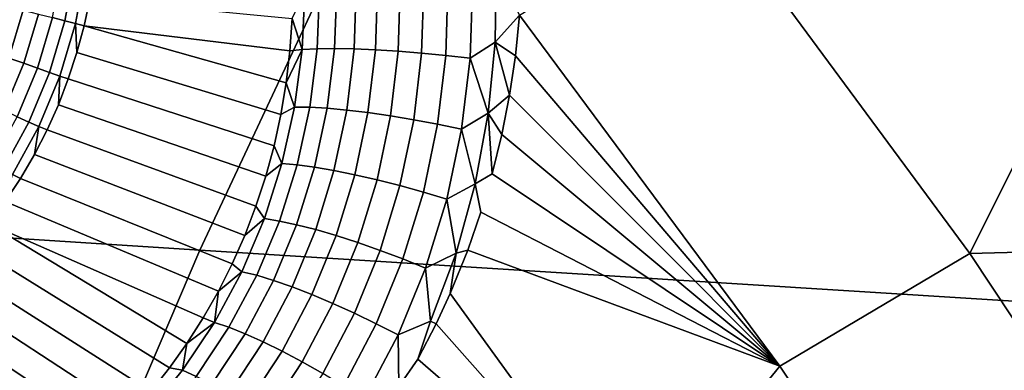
# Model space of a CAD drawing. Header units: metres. Extents: x -240 to 45, y -77 to 27.
# Tile 313 of 656: x -206.266 to -204.647, y 8.179 to 8.755. Entities that reach past the tile are written whole.
import ezdxf

# ---------------------------------------------------------------- set-up
doc = ezdxf.new("R2010")
doc.units = ezdxf.units.M
doc.layers.add('solid_102011X2', color=7, linetype='CONTINUOUS')

msp = doc.modelspace()

# ---------------------------------------------------------------- linework, layer by layer
at = {"layer": 'solid_102011X2'}
for points in [[(-204.651474, 9.188397, 269.224915), (-204.189667, 8.546659, 269.109772), (-204.201965, 8.536978, 269.117462), (-204.663269, 9.177999, 269.232483)], [(-204.651474, 9.188397, 269.224915), (-204.59082, 9.135743, 269.208252), (-204.189667, 8.546659, 269.109772)], [(-204.673569, 9.168242, 269.242645), (-204.212753, 8.527892, 269.127747), (-204.221695, 8.519679, 269.140289), (-204.682068, 9.159421, 269.255066)], [(-204.663269, 9.177999, 269.232483), (-204.201965, 8.536978, 269.117462), (-204.212753, 8.527892, 269.127747), (-204.673569, 9.168242, 269.242645)], [(-204.688522, 9.151806, 269.269379), (-204.228531, 8.512589, 269.154694), (-204.233032, 8.506839, 269.170532), (-204.692719, 9.14563, 269.285156)], [(-204.682068, 9.159421, 269.255066), (-204.221695, 8.519679, 269.140289), (-204.228531, 8.512589, 269.154694), (-204.688522, 9.151806, 269.269379)], [(-204.692719, 9.14563, 269.285156), (-204.233032, 8.506839, 269.170532), (-204.653625, 9.087035, 269.291687)], [(-204.653625, 9.087035, 269.291687), (-204.20079, 8.452029, 269.178802), (-204.200317, 8.44945, 269.196045), (-204.653015, 9.084265, 269.308929)], [(-204.233032, 8.506839, 269.170532), (-204.20079, 8.452029, 269.178802), (-204.653625, 9.087035, 269.291687)], [(-204.653015, 9.084265, 269.308929), (-204.200317, 8.44945, 269.196045), (-204.535431, 8.929184, 269.297485)], [(-204.663483, 9.072013, 269.307892), (-204.211395, 8.437819, 269.195068), (-204.223572, 8.431697, 269.182709), (-204.675339, 9.065426, 269.295441)], [(-204.653442, 9.07681, 269.32254), (-204.201141, 8.442276, 269.209686), (-204.211395, 8.437819, 269.195068), (-204.663483, 9.072013, 269.307892)], [(-204.201141, 8.442276, 269.209686), (-204.653442, 9.07681, 269.32254), (-204.645569, 9.079657, 269.338928), (-204.193146, 8.444915, 269.226044)], [(-205.697815, 8.957068, 317.916382), (-207.192856, 9.060246, 316.308929), (-207.469025, 8.473124, 316.523895), (-205.969421, 8.376681, 318.13028)], [(-204.688614, 9.057274, 269.285675), (-204.237244, 8.424115, 269.173004), (-204.251953, 8.415331, 269.16629), (-204.702866, 9.047832, 269.278839)], [(-204.675339, 9.065426, 269.295441), (-204.223572, 8.431697, 269.182709), (-204.237244, 8.424115, 269.173004), (-204.688614, 9.057274, 269.285675)], [(-204.71759, 9.03742, 269.275238), (-204.267197, 8.405642, 269.162781), (-204.282455, 8.395375, 269.162628), (-204.732315, 9.026391, 269.274963)], [(-204.702866, 9.047832, 269.278839), (-204.251953, 8.415331, 269.16629), (-204.267197, 8.405642, 269.162781), (-204.71759, 9.03742, 269.275238)], [(-204.732315, 9.026391, 269.274963), (-204.282455, 8.395375, 269.162628), (-204.297226, 8.384879, 269.165802), (-204.746536, 9.015117, 269.278015)], [(-204.703339, 8.371054, 269.352081), (-205.132278, 8.952476, 269.459869), (-204.769348, 9.016728, 269.286713), (-204.538239, 8.701915, 269.228973)], [(-204.746536, 9.015117, 269.278015), (-204.538239, 8.701915, 269.228973), (-204.769348, 9.016728, 269.286713)], [(-204.746536, 9.015117, 269.278015), (-204.297226, 8.384879, 269.165802), (-204.538239, 8.701915, 269.228973)], [(-204.189285, 8.855705, 319.524414), (-205.697815, 8.957068, 317.916382), (-205.969421, 8.376681, 318.13028), (-204.456253, 8.281917, 319.737366)], [(-205.443924, 8.762893, 269.60611), (-205.132278, 8.952476, 269.459869), (-204.703339, 8.371054, 269.352081), (-205.015427, 8.185957, 269.498047)], [(-206.175201, 8.840564, 268.717682), (-206.191238, 8.753629, 268.715332), (-206.211746, 8.758884, 268.695374), (-206.19603, 8.844007, 268.697662)], [(-206.157471, 8.837421, 268.740509), (-206.173782, 8.749056, 268.738159), (-206.191238, 8.753629, 268.715332), (-206.175201, 8.840564, 268.717682)], [(-206.173782, 8.749056, 268.738159), (-206.157471, 8.837421, 268.740509), (-206.150314, 8.789745, 268.764282), (-206.159744, 8.745269, 268.763336)], [(-205.525131, 8.692055, 269.632385), (-205.521286, 8.808743, 269.618835), (-205.482147, 8.835725, 269.610077), (-205.483673, 8.718767, 269.622498)], [(-205.483673, 8.718767, 269.622498), (-205.482147, 8.835725, 269.610077), (-205.443924, 8.762893, 269.60611)], [(-205.747833, 8.708047, 269.560303), (-205.744186, 8.806879, 269.545593), (-205.712265, 8.808649, 269.569885), (-205.715729, 8.707525, 269.584381)], [(-205.715729, 8.707525, 269.584381), (-205.712265, 8.808649, 269.569885), (-205.677383, 8.809853, 269.589722), (-205.68074, 8.706097, 269.604034)], [(-205.68074, 8.706097, 269.604034), (-205.677383, 8.809853, 269.589722), (-205.640167, 8.81047, 269.604767), (-205.643509, 8.703786, 269.618866)], [(-205.643509, 8.703786, 269.618866), (-205.640167, 8.81047, 269.604767), (-205.601288, 8.810489, 269.614716), (-205.604691, 8.700636, 269.628662)], [(-205.604691, 8.700636, 269.628662), (-205.601288, 8.810489, 269.614716), (-205.561417, 8.80991, 269.619446), (-205.565002, 8.696702, 269.633179)], [(-205.565002, 8.696702, 269.633179), (-205.561417, 8.80991, 269.619446), (-205.521286, 8.808743, 269.618835), (-205.525131, 8.692055, 269.632385)], [(-205.801208, 8.706347, 269.50058), (-205.817642, 8.757341, 269.45755), (-205.796906, 8.801781, 269.485474)], [(-205.801208, 8.706347, 269.50058), (-205.796906, 8.801781, 269.485474), (-205.772568, 8.804576, 269.517273), (-205.776505, 8.707652, 269.532196)], [(-205.776505, 8.707652, 269.532196), (-205.772568, 8.804576, 269.517273), (-205.744186, 8.806879, 269.545593), (-205.747833, 8.708047, 269.560303)], [(-206.260101, 8.770992, 268.66568), (-206.283432, 8.692495, 268.665192), (-206.309479, 8.701728, 268.656067), (-206.286926, 8.777588, 268.656525)], [(-205.817642, 8.757341, 269.45755), (-205.821304, 8.704221, 269.4664), (-206.159744, 8.745269, 268.763336), (-206.150314, 8.789745, 268.764282)], [(-206.234863, 8.764714, 268.678711), (-206.258911, 8.68382, 268.678223), (-206.283432, 8.692495, 268.665192), (-206.260101, 8.770992, 268.66568)], [(-206.211746, 8.758884, 268.695374), (-206.23642, 8.675886, 268.694885), (-206.258911, 8.68382, 268.678223), (-206.234863, 8.764714, 268.678711)], [(-205.483673, 8.718767, 269.622498), (-205.443924, 8.762893, 269.60611), (-205.450592, 8.696197, 269.614746)], [(-205.450592, 8.696197, 269.614746), (-205.443924, 8.762893, 269.60611), (-205.015427, 8.185957, 269.498047)], [(-206.191238, 8.753629, 268.715332), (-206.216446, 8.668861, 268.714813), (-206.23642, 8.675886, 268.694885), (-206.211746, 8.758884, 268.695374)], [(-206.173782, 8.749056, 268.738159), (-206.199402, 8.662894, 268.73764), (-206.216446, 8.668861, 268.714813), (-206.191238, 8.753629, 268.715332)], [(-206.199402, 8.662894, 268.73764), (-206.173782, 8.749056, 268.738159), (-206.171539, 8.701349, 268.762817), (-206.185654, 8.658117, 268.762787)], [(-206.173782, 8.749056, 268.738159), (-206.159744, 8.745269, 268.763336), (-206.171539, 8.701349, 268.762817)], [(-205.827499, 8.65155, 269.4758), (-205.836227, 8.599531, 269.485657), (-206.171539, 8.701349, 268.762817), (-206.159744, 8.745269, 268.763336)], [(-205.821304, 8.704221, 269.4664), (-205.827499, 8.65155, 269.4758), (-206.159744, 8.745269, 268.763336)], [(-205.801208, 8.706347, 269.50058), (-205.821304, 8.704221, 269.4664), (-205.817642, 8.757341, 269.45755)], [(-205.525131, 8.692055, 269.632385), (-205.483673, 8.718767, 269.622498), (-205.495056, 8.601825, 269.637207)], [(-205.495056, 8.601825, 269.637207), (-205.483673, 8.718767, 269.622498), (-205.460114, 8.631555, 269.62384)], [(-205.483673, 8.718767, 269.622498), (-205.450592, 8.696197, 269.614746), (-205.460114, 8.631555, 269.62384)], [(-205.836227, 8.599531, 269.485657), (-205.847443, 8.548291, 269.495941), (-206.185654, 8.658117, 268.762787), (-206.171539, 8.701349, 268.762817)], [(-205.801208, 8.706347, 269.50058), (-205.827499, 8.65155, 269.4758), (-205.821304, 8.704221, 269.4664)], [(-205.81369, 8.611836, 269.517487), (-205.827499, 8.65155, 269.4758), (-205.801208, 8.706347, 269.50058)], [(-205.81369, 8.611836, 269.517487), (-205.801208, 8.706347, 269.50058), (-205.776505, 8.707652, 269.532196), (-205.788773, 8.611493, 269.548981)], [(-205.788773, 8.611493, 269.548981), (-205.776505, 8.707652, 269.532196), (-205.747833, 8.708047, 269.560303), (-205.76001, 8.609839, 269.576935)], [(-205.76001, 8.609839, 269.576935), (-205.747833, 8.708047, 269.560303), (-205.715729, 8.707525, 269.584381), (-205.727905, 8.606905, 269.600891)], [(-205.727905, 8.606905, 269.600891), (-205.715729, 8.707525, 269.584381), (-205.68074, 8.706097, 269.604034), (-205.693069, 8.602743, 269.620392)], [(-205.693069, 8.602743, 269.620392), (-205.68074, 8.706097, 269.604034), (-205.643509, 8.703786, 269.618866), (-205.656082, 8.597428, 269.635071)], [(-205.656082, 8.597428, 269.635071), (-205.643509, 8.703786, 269.618866), (-205.604691, 8.700636, 269.628662), (-205.617645, 8.591055, 269.644714)], [(-205.617645, 8.591055, 269.644714), (-205.604691, 8.700636, 269.628662), (-205.565002, 8.696702, 269.633179), (-205.578415, 8.583737, 269.649139)], [(-205.578415, 8.583737, 269.649139), (-205.565002, 8.696702, 269.633179), (-205.525131, 8.692055, 269.632385), (-205.539108, 8.575607, 269.648254)], [(-205.460114, 8.631555, 269.62384), (-205.450592, 8.696197, 269.614746), (-205.015427, 8.185957, 269.498047)], [(-204.703339, 8.371054, 269.352081), (-204.538239, 8.701915, 269.228973), (-204.315536, 8.381249, 269.17334)], [(-206.258911, 8.68382, 268.678223), (-206.291412, 8.605944, 268.679443), (-206.314972, 8.616926, 268.666382), (-206.283432, 8.692495, 268.665192)], [(-206.23642, 8.675886, 268.694885), (-206.269775, 8.595984, 268.696136), (-206.291412, 8.605944, 268.679443), (-206.258911, 8.68382, 268.678223)], [(-205.539108, 8.575607, 269.648254), (-205.525131, 8.692055, 269.632385), (-205.495056, 8.601825, 269.637207)], [(-206.216446, 8.668861, 268.714813), (-206.250504, 8.587257, 268.716095), (-206.269775, 8.595984, 268.696136), (-206.23642, 8.675886, 268.694885)], [(-206.199402, 8.662894, 268.73764), (-206.234024, 8.579947, 268.738922), (-206.250504, 8.587257, 268.716095), (-206.216446, 8.668861, 268.714813)], [(-206.234024, 8.579947, 268.738922), (-206.199402, 8.662894, 268.73764), (-206.202057, 8.615698, 268.763214), (-206.220673, 8.574217, 268.764099)], [(-206.199402, 8.662894, 268.73764), (-206.185654, 8.658117, 268.762787), (-206.202057, 8.615698, 268.763214)], [(-205.847443, 8.548291, 269.495941), (-205.861099, 8.498013, 269.506531), (-206.202057, 8.615698, 268.763214), (-206.185654, 8.658117, 268.762787)], [(-205.81369, 8.611836, 269.517487), (-205.836227, 8.599531, 269.485657), (-205.827499, 8.65155, 269.4758)], [(-205.495056, 8.601825, 269.637207), (-205.460114, 8.631555, 269.62384), (-205.472778, 8.566534, 269.633667)], [(-205.472778, 8.566534, 269.633667), (-205.460114, 8.631555, 269.62384), (-205.015427, 8.185957, 269.498047)], [(-205.861099, 8.498013, 269.506531), (-205.877121, 8.448812, 269.517365), (-206.220673, 8.574217, 268.764099), (-206.202057, 8.615698, 268.763214)], [(-205.81369, 8.611836, 269.517487), (-205.834366, 8.518978, 269.535889), (-205.847443, 8.548291, 269.495941), (-205.836227, 8.599531, 269.485657)], [(-205.834366, 8.518978, 269.535889), (-205.81369, 8.611836, 269.517487), (-205.788773, 8.611493, 269.548981), (-205.809418, 8.516851, 269.567291)], [(-205.809418, 8.516851, 269.567291), (-205.788773, 8.611493, 269.548981), (-205.76001, 8.609839, 269.576935), (-205.780777, 8.513032, 269.595154)], [(-205.780777, 8.513032, 269.595154), (-205.76001, 8.609839, 269.576935), (-205.727905, 8.606905, 269.600891), (-205.748947, 8.507589, 269.619019)], [(-205.748947, 8.507589, 269.619019), (-205.727905, 8.606905, 269.600891), (-205.693069, 8.602743, 269.620392), (-205.714508, 8.500619, 269.638428)], [(-205.714508, 8.500619, 269.638428), (-205.693069, 8.602743, 269.620392), (-205.656082, 8.597428, 269.635071), (-205.67807, 8.492249, 269.653046)], [(-205.67807, 8.492249, 269.653046), (-205.656082, 8.597428, 269.635071), (-205.617645, 8.591055, 269.644714), (-205.640289, 8.482625, 269.662628)], [(-205.539108, 8.575607, 269.648254), (-205.495056, 8.601825, 269.637207), (-205.516464, 8.485768, 269.653961)], [(-205.516464, 8.485768, 269.653961), (-205.495056, 8.601825, 269.637207), (-205.488464, 8.502286, 269.644043)], [(-205.495056, 8.601825, 269.637207), (-205.472778, 8.566534, 269.633667), (-205.488464, 8.502286, 269.644043)], [(-206.250504, 8.587257, 268.716095), (-206.293015, 8.509772, 268.719177), (-206.311401, 8.520115, 268.699127), (-206.269775, 8.595984, 268.696136)], [(-206.234024, 8.579947, 268.738922), (-206.277237, 8.501188, 268.742065), (-206.293015, 8.509772, 268.719177), (-206.250504, 8.587257, 268.716095)], [(-205.640289, 8.482625, 269.662628), (-205.617645, 8.591055, 269.644714), (-205.578415, 8.583737, 269.649139), (-205.601837, 8.471923, 269.666992)], [(-205.601837, 8.471923, 269.666992), (-205.578415, 8.583737, 269.649139), (-205.539108, 8.575607, 269.648254), (-205.5634, 8.460333, 269.666046)], [(-206.277237, 8.501188, 268.742065), (-206.234024, 8.579947, 268.738922), (-206.24147, 8.533794, 268.765472), (-206.264389, 8.494551, 268.767273)], [(-206.234024, 8.579947, 268.738922), (-206.220673, 8.574217, 268.764099), (-206.24147, 8.533794, 268.765472)], [(-205.877121, 8.448812, 269.517365), (-205.895477, 8.400849, 269.528351), (-206.24147, 8.533794, 268.765472), (-206.220673, 8.574217, 268.764099)], [(-205.5634, 8.460333, 269.666046), (-205.539108, 8.575607, 269.648254), (-205.516464, 8.485768, 269.653961)], [(-205.488464, 8.502286, 269.644043), (-205.472778, 8.566534, 269.633667), (-205.015427, 8.185957, 269.498047)], [(-205.895477, 8.400849, 269.528351), (-205.916061, 8.354219, 269.539459), (-206.264389, 8.494551, 268.767273), (-206.24147, 8.533794, 268.765472)], [(-205.834366, 8.518978, 269.535889), (-205.861099, 8.498013, 269.506531), (-205.847443, 8.548291, 269.495941)], [(-205.834366, 8.518978, 269.535889), (-205.863251, 8.428513, 269.55542), (-205.877121, 8.448812, 269.517365), (-205.861099, 8.498013, 269.506531)], [(-205.863251, 8.428513, 269.55542), (-205.834366, 8.518978, 269.535889), (-205.809418, 8.516851, 269.567291), (-205.838486, 8.424494, 269.586761)], [(-205.838486, 8.424494, 269.586761), (-205.809418, 8.516851, 269.567291), (-205.780777, 8.513032, 269.595154), (-205.810196, 8.41842, 269.614594)], [(-206.277237, 8.501188, 268.742065), (-206.264389, 8.494551, 268.767273), (-206.289337, 8.456601, 268.769531)], [(-205.810196, 8.41842, 269.614594), (-205.780777, 8.513032, 269.595154), (-205.748947, 8.507589, 269.619019), (-205.7789, 8.410401, 269.638428)], [(-205.7789, 8.410401, 269.638428), (-205.748947, 8.507589, 269.619019), (-205.714508, 8.500619, 269.638428), (-205.745148, 8.400581, 269.657837)], [(-205.745148, 8.400581, 269.657837), (-205.714508, 8.500619, 269.638428), (-205.67807, 8.492249, 269.653046), (-205.709564, 8.389135, 269.672455)], [(-205.516464, 8.485768, 269.653961), (-205.488464, 8.502286, 269.644043), (-205.015427, 8.185957, 269.498047), (-205.507141, 8.438835, 269.654907)], [(-205.916061, 8.354219, 269.539459), (-205.938828, 8.309027, 269.550598), (-206.289337, 8.456601, 268.769531), (-206.264389, 8.494551, 268.767273)], [(-205.709564, 8.389135, 269.672455), (-205.67807, 8.492249, 269.653046), (-205.640289, 8.482625, 269.662628), (-205.67276, 8.376267, 269.682037)], [(-205.5634, 8.460333, 269.666046), (-205.516464, 8.485768, 269.653961), (-205.54805, 8.371516, 269.672424)], [(-205.54805, 8.371516, 269.672424), (-205.516464, 8.485768, 269.653961), (-205.507141, 8.438835, 269.654907), (-205.528748, 8.376496, 269.666199)], [(-205.969421, 8.376681, 318.13028), (-207.469025, 8.473124, 316.523895), (-207.726517, 7.872865, 316.724304), (-206.222656, 7.783297, 318.329681)], [(-205.67276, 8.376267, 269.682037), (-205.640289, 8.482625, 269.662628), (-205.601837, 8.471923, 269.666992), (-205.635406, 8.36221, 269.686432)], [(-205.635406, 8.36221, 269.686432), (-205.601837, 8.471923, 269.666992), (-205.5634, 8.460333, 269.666046), (-205.598175, 8.347215, 269.685516)], [(-205.938828, 8.309027, 269.550598), (-205.963684, 8.26536, 269.561768), (-206.316269, 8.420055, 268.772217), (-206.289337, 8.456601, 268.769531)], [(-205.598175, 8.347215, 269.685516), (-205.5634, 8.460333, 269.666046), (-205.54805, 8.371516, 269.672424)], [(-205.863251, 8.428513, 269.55542), (-205.895477, 8.400849, 269.528351), (-205.877121, 8.448812, 269.517365)], [(-205.528748, 8.376496, 269.666199), (-205.507141, 8.438835, 269.654907), (-205.015427, 8.185957, 269.498047)], [(-205.990555, 8.22331, 269.572845), (-206.019363, 8.182945, 269.583832), (-206.345108, 8.385021, 268.77536), (-206.316269, 8.420055, 268.772217)], [(-205.963684, 8.26536, 269.561768), (-205.990555, 8.22331, 269.572845), (-206.316269, 8.420055, 268.772217)], [(-205.863251, 8.428513, 269.55542), (-205.900269, 8.341192, 269.575684), (-205.916061, 8.354219, 269.539459), (-205.895477, 8.400849, 269.528351)], [(-205.900269, 8.341192, 269.575684), (-205.863251, 8.428513, 269.55542), (-205.838486, 8.424494, 269.586761), (-205.875916, 8.335206, 269.607025)], [(-205.875916, 8.335206, 269.607025), (-205.838486, 8.424494, 269.586761), (-205.810196, 8.41842, 269.614594), (-205.848251, 8.326826, 269.634888)], [(-205.848251, 8.326826, 269.634888), (-205.810196, 8.41842, 269.614594), (-205.7789, 8.410401, 269.638428), (-205.81778, 8.316202, 269.658783)], [(-205.81778, 8.316202, 269.658783), (-205.7789, 8.410401, 269.638428), (-205.745148, 8.400581, 269.657837), (-205.785034, 8.303525, 269.678253)], [(-205.785034, 8.303525, 269.678253), (-205.745148, 8.400581, 269.657837), (-205.709564, 8.389135, 269.672455), (-205.75061, 8.289022, 269.692932)], [(-205.75061, 8.289022, 269.692932), (-205.709564, 8.389135, 269.672455), (-205.67276, 8.376267, 269.682037), (-205.715103, 8.272952, 269.702606)], [(-206.019363, 8.182945, 269.583832), (-206.050018, 8.144328, 269.594666), (-206.375748, 8.351602, 268.778931), (-206.345108, 8.385021, 268.77536)], [(-204.456253, 8.281917, 319.737366), (-205.969421, 8.376681, 318.13028), (-206.222656, 7.783297, 318.329681), (-204.70517, 7.695273, 319.935883)], [(-205.715103, 8.272952, 269.702606), (-205.67276, 8.376267, 269.682037), (-205.635406, 8.36221, 269.686432), (-205.679184, 8.255604, 269.707092)], [(-205.598175, 8.347215, 269.685516), (-205.54805, 8.371516, 269.672424), (-205.58989, 8.260031, 269.692291)], [(-205.58989, 8.260031, 269.692291), (-205.54805, 8.371516, 269.672424), (-205.557678, 8.305063, 269.67984), (-205.580566, 8.25549, 269.689758)], [(-205.256973, 7.890056, 269.603638), (-205.557678, 8.305063, 269.67984), (-205.528748, 8.376496, 269.666199), (-205.015427, 8.185957, 269.498047)], [(-205.54805, 8.371516, 269.672424), (-205.528748, 8.376496, 269.666199), (-205.557678, 8.305063, 269.67984)], [(-205.015427, 8.185957, 269.498047), (-204.703339, 8.371054, 269.352081), (-204.303528, 7.768714, 269.251587), (-204.616211, 7.589229, 269.397186)], [(-204.303528, 7.768714, 269.251587), (-204.703339, 8.371054, 269.352081), (-204.315536, 8.381249, 269.17334), (-204.101395, 8.054964, 269.119843)], [(-205.679184, 8.255604, 269.707092), (-205.635406, 8.36221, 269.686432), (-205.598175, 8.347215, 269.685516), (-205.643463, 8.237287, 269.706268)], [(-206.050018, 8.144328, 269.594666), (-206.082474, 8.107514, 269.605347), (-206.408096, 8.319895, 268.782928), (-206.375748, 8.351602, 268.778931)], [(-205.945221, 8.257786, 269.596344), (-205.938828, 8.309027, 269.550598), (-205.900269, 8.341192, 269.575684)], [(-205.945221, 8.257786, 269.596344), (-205.900269, 8.341192, 269.575684), (-205.875916, 8.335206, 269.607025), (-205.921555, 8.249802, 269.627777)], [(-205.900269, 8.341192, 269.575684), (-205.938828, 8.309027, 269.550598), (-205.916061, 8.354219, 269.539459)], [(-205.643463, 8.237287, 269.706268), (-205.598175, 8.347215, 269.685516), (-205.58989, 8.260031, 269.692291)], [(-205.921555, 8.249802, 269.627777), (-205.875916, 8.335206, 269.607025), (-205.848251, 8.326826, 269.634888), (-205.894806, 8.239106, 269.655731)], [(-205.894806, 8.239106, 269.655731), (-205.848251, 8.326826, 269.634888), (-205.81778, 8.316202, 269.658783), (-205.865448, 8.225893, 269.679718)], [(-206.082474, 8.107514, 269.605347), (-206.116638, 8.072556, 269.615814), (-206.442078, 8.289994, 268.787323), (-206.408096, 8.319895, 268.782928)], [(-205.945221, 8.257786, 269.596344), (-205.963684, 8.26536, 269.561768), (-205.938828, 8.309027, 269.550598)], [(-205.865448, 8.225893, 269.679718), (-205.81778, 8.316202, 269.658783), (-205.785034, 8.303525, 269.678253), (-205.834015, 8.210398, 269.69931)], [(-206.116638, 8.072556, 269.615814), (-206.152451, 8.0395, 269.626068), (-206.4776, 8.261986, 268.792084), (-206.442078, 8.289994, 268.787323)], [(-205.834015, 8.210398, 269.69931), (-205.785034, 8.303525, 269.678253), (-205.75061, 8.289022, 269.692932), (-205.801071, 8.192898, 269.714172)], [(-205.580566, 8.25549, 269.689758), (-205.557678, 8.305063, 269.67984), (-205.256973, 7.890056, 269.603638)], [(-205.801071, 8.192898, 269.714172), (-205.75061, 8.289022, 269.692932), (-205.715103, 8.272952, 269.702606), (-205.767212, 8.173707, 269.723999)], [(-202.929016, 8.18875, 321.343445), (-204.456253, 8.281917, 319.737366), (-204.70517, 7.695273, 319.935883), (-203.173523, 7.608719, 321.541229)], [(-206.152451, 8.0395, 269.626068), (-206.189819, 8.008402, 269.636047), (-206.514526, 8.235953, 268.797241), (-206.4776, 8.261986, 268.792084)], [(-205.997925, 8.179068, 269.617096), (-205.990555, 8.22331, 269.572845), (-205.945221, 8.257786, 269.596344)], [(-205.997925, 8.179068, 269.617096), (-205.945221, 8.257786, 269.596344), (-205.921555, 8.249802, 269.627777), (-205.975204, 8.169099, 269.648651)], [(-205.945221, 8.257786, 269.596344), (-205.990555, 8.22331, 269.572845), (-205.963684, 8.26536, 269.561768)], [(-205.767212, 8.173707, 269.723999), (-205.715103, 8.272952, 269.702606), (-205.679184, 8.255604, 269.707092), (-205.733017, 8.153169, 269.728638)], [(-205.643463, 8.237287, 269.706268), (-205.58989, 8.260031, 269.692291), (-205.610672, 8.197114, 269.701904), (-205.641922, 8.152336, 269.713257)], [(-205.58989, 8.260031, 269.692291), (-205.580566, 8.25549, 269.689758), (-205.610672, 8.197114, 269.701904)], [(-205.975204, 8.169099, 269.648651), (-205.921555, 8.249802, 269.627777), (-205.894806, 8.239106, 269.655731), (-205.949646, 8.156127, 269.676758)], [(-205.733017, 8.153169, 269.728638), (-205.679184, 8.255604, 269.707092), (-205.643463, 8.237287, 269.706268), (-205.699142, 8.131651, 269.727997)], [(-205.610672, 8.197114, 269.701904), (-205.580566, 8.25549, 269.689758), (-205.256973, 7.890056, 269.603638)], [(-206.228714, 7.979294, 269.645782), (-206.269043, 7.952227, 269.655243), (-206.552765, 8.211972, 268.802765), (-206.514526, 8.235953, 268.797241)], [(-206.189819, 8.008402, 269.636047), (-206.228714, 7.979294, 269.645782), (-206.514526, 8.235953, 268.797241)], [(-205.949646, 8.156127, 269.676758), (-205.894806, 8.239106, 269.655731), (-205.865448, 8.225893, 269.679718), (-205.921722, 8.140386, 269.700928)], [(-205.921722, 8.140386, 269.700928), (-205.865448, 8.225893, 269.679718), (-205.834015, 8.210398, 269.69931), (-205.891922, 8.122156, 269.720734)], [(-205.699142, 8.131651, 269.727997), (-205.643463, 8.237287, 269.706268), (-205.641922, 8.152336, 269.713257)], [(-205.997925, 8.179068, 269.617096), (-206.019363, 8.182945, 269.583832), (-205.990555, 8.22331, 269.572845)], [(-205.891922, 8.122156, 269.720734), (-205.834015, 8.210398, 269.69931), (-205.801071, 8.192898, 269.714172), (-205.860794, 8.101764, 269.735779)], [(-205.860794, 8.101764, 269.735779), (-205.801071, 8.192898, 269.714172), (-205.767212, 8.173707, 269.723999), (-205.828873, 8.079576, 269.745819)], [(-205.641922, 8.152336, 269.713257), (-205.610672, 8.197114, 269.701904), (-205.256973, 7.890056, 269.603638), (-205.643448, 8.140372, 269.714203)], [(-205.997925, 8.179068, 269.617096), (-206.058029, 8.105787, 269.637604), (-206.050018, 8.144328, 269.594666), (-206.019363, 8.182945, 269.583832)], [(-206.058029, 8.105787, 269.637604), (-205.997925, 8.179068, 269.617096), (-205.975204, 8.169099, 269.648651), (-206.036514, 8.093899, 269.669342)], [(-204.970688, 7.463187, 269.531036), (-205.256973, 7.890056, 269.603638), (-205.015427, 8.185957, 269.498047), (-204.616211, 7.589229, 269.397186)]]:
    msp.add_3dface(points, dxfattribs=at)

doc.saveas('drawing.dxf')
